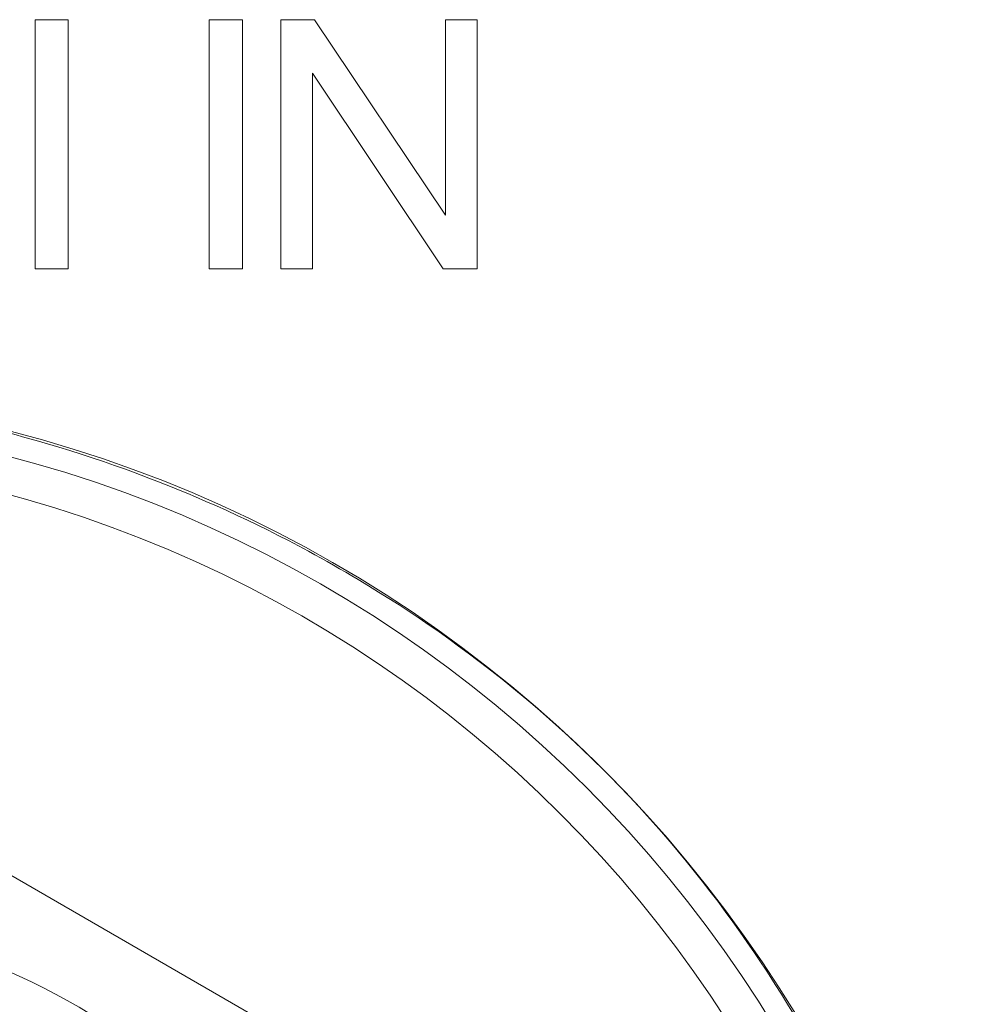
# Model space of a CAD drawing. Header units: millimetres. Extents: x 3925 to 5043, y -86 to 778.
# Tile 286 of 325: x 4828.93 to 4830.88, y 375.94 to 377.93. Entities that reach past the tile are written whole.
import ezdxf

# ---------------------------------------------------------------- set-up
doc = ezdxf.new("R2010")
doc.units = ezdxf.units.MM
doc.header["$LTSCALE"] = 46.255
for name, color, linetype in [('61-8RRB5G101DXF_CONTINUOUS_LINE', 7, 'CONTINUOUS'), ('BNC_75_-BLR-DXF_CONTINUOUS_LINE', 7, 'CONTINUOUS'), ('H30K-IO-LABEDXF_CONTINUOUS_LINE', 7, 'CONTINUOUS'), ('H30K-REAR-CODXF_CONTINUOUS_LINE', 7, 'CONTINUOUS'), ('LABEL-IO-H30DXF_CONTINUOUS_LINE', 7, 'CONTINUOUS')]:
    doc.layers.add(name, color=color, linetype=linetype)

msp = doc.modelspace()

# ---------------------------------------------------------------- linework, layer by layer
at = {"layer": '61-8RRB5G101DXF_CONTINUOUS_LINE', "color": 7, "linetype": 'Continuous', "lineweight": 0}
msp.add_line((4828.2588, 376.5755), (4830.0088, 375.5651), dxfattribs=at)
at = {"layer": 'BNC_75_-BLR-DXF_CONTINUOUS_LINE', "color": 7, "linetype": 'Continuous', "lineweight": 0}
msp.add_arc((4828.2588, 374.5548), 1.5875, 26.1507, 153.8493, dxfattribs=at)
at = {"layer": 'H30K-IO-LABEDXF_CONTINUOUS_LINE', "color": 7, "linetype": 'Continuous', "lineweight": 0}
for p, q in [((4828.9625, 377.9323), (4829.0296, 377.9323)), ((4828.9625, 377.4271), (4828.9625, 377.9323)), ((4829.0296, 377.9323), (4829.0296, 377.4271)), ((4829.3154, 377.9323), (4829.3824, 377.9323)), ((4829.3154, 377.4271), (4829.3154, 377.9323)), ((4829.3824, 377.9323), (4829.3824, 377.4271)), ((4829.4602, 377.9323), (4829.5289, 377.9323)), ((4829.4602, 377.4271), (4829.4602, 377.9323)), ((4829.5289, 377.9323), (4829.7939, 377.5357)), ((4829.7939, 377.9323), (4829.8581, 377.9323)), ((4829.7939, 377.5357), (4829.7939, 377.9323)), ((4829.8581, 377.9323), (4829.8581, 377.4271)), ((4829.5244, 377.8236), (4829.5244, 377.4271)), ((4829.7895, 377.4271), (4829.5244, 377.8236)), ((4829.0296, 377.4271), (4828.9625, 377.4271)), ((4829.3824, 377.4271), (4829.3154, 377.4271)), ((4829.5244, 377.4271), (4829.4602, 377.4271)), ((4829.8581, 377.4271), (4829.7895, 377.4271)), ((4829.8792, 376.6184), (4829.9087, 376.5952)), ((4830.4061, 376.0611), (4830.4188, 376.0426)), ((4830.4188, 376.0426), (4830.4313, 376.0241))]:
    msp.add_line(p, q, dxfattribs=at)
for points in [[(4828.8961, 377.0977), (4828.919, 377.0917), (4828.9419, 377.0855), (4828.9647, 377.0791), (4828.9875, 377.0725), (4829.0102, 377.0657), (4829.0329, 377.0587), (4829.0556, 377.0515), (4829.0782, 377.0441), (4829.1007, 377.0365), (4829.1232, 377.0287), (4829.1456, 377.0207)], [(4829.1456, 377.0207), (4829.1615, 377.0149), (4829.1774, 377.009), (4829.1932, 377.003), (4829.209, 376.9969), (4829.2247, 376.9907), (4829.2404, 376.9844), (4829.2561, 376.978), (4829.2718, 376.9715), (4829.2874, 376.9649)], [(4829.2874, 376.9649), (4829.3086, 376.9558), (4829.3298, 376.9464), (4829.3509, 376.9369), (4829.3719, 376.9272), (4829.3928, 376.9174), (4829.4136, 376.9073), (4829.4344, 376.8971), (4829.4551, 376.8867), (4829.4757, 376.8761), (4829.4962, 376.8654), (4829.5166, 376.8545)], [(4829.5166, 376.8545), (4829.5292, 376.8476), (4829.5419, 376.8406), (4829.5545, 376.8336), (4829.567, 376.8265), (4829.5795, 376.8193), (4829.592, 376.8121), (4829.6044, 376.8048), (4829.6168, 376.7974)], [(4829.6168, 376.7974), (4829.6378, 376.7848), (4829.6586, 376.772), (4829.6793, 376.7589), (4829.6999, 376.7457), (4829.7203, 376.7323), (4829.7406, 376.7187), (4829.7608, 376.705), (4829.7809, 376.691), (4829.8009, 376.6769), (4829.8207, 376.6625), (4829.8403, 376.648), (4829.8599, 376.6333), (4829.8792, 376.6184)], [(4829.9087, 376.5952), (4829.9283, 376.5794), (4829.9477, 376.5634), (4829.967, 376.5472), (4829.9861, 376.5308), (4830.005, 376.5142), (4830.0238, 376.4975), (4830.0424, 376.4805), (4830.0608, 376.4634), (4830.0791, 376.446), (4830.0972, 376.4285), (4830.1151, 376.4108), (4830.1316, 376.3941), (4830.1479, 376.3773), (4830.1641, 376.3603), (4830.1801, 376.3432)], [(4830.1801, 376.3432), (4830.1976, 376.3242), (4830.2148, 376.3049), (4830.2319, 376.2855), (4830.2487, 376.266), (4830.2654, 376.2462), (4830.2818, 376.2263), (4830.2981, 376.2062), (4830.3141, 376.1859), (4830.33, 376.1655), (4830.3456, 376.1449), (4830.361, 376.1242), (4830.3763, 376.1033), (4830.3913, 376.0823), (4830.4061, 376.0611)], [(4830.4313, 376.0241), (4830.4436, 376.0054), (4830.4497, 375.996)], [(4830.4497, 375.996), (4830.4623, 375.9763), (4830.4748, 375.9566), (4830.4871, 375.9367), (4830.4992, 375.9168), (4830.5111, 375.8967), (4830.5228, 375.8765), (4830.5344, 375.8562), (4830.5458, 375.8359), (4830.557, 375.8154), (4830.5681, 375.7948), (4830.5789, 375.7742), (4830.5896, 375.7535)]]:
    msp.add_lwpolyline(points, dxfattribs=at)
at = {"layer": 'H30K-REAR-CODXF_CONTINUOUS_LINE', "color": 7, "linetype": 'Continuous', "lineweight": 0}
for radius in [2.575, 2.5]:
    msp.add_circle((4828.2588, 374.5548), radius, dxfattribs=at)
at = {"layer": 'LABEL-IO-H30DXF_CONTINUOUS_LINE', "color": 7, "linetype": 'Continuous', "lineweight": 0}
msp.add_circle((4828.2588, 374.5548), 2.625, dxfattribs=at)

doc.saveas('drawing.dxf')
